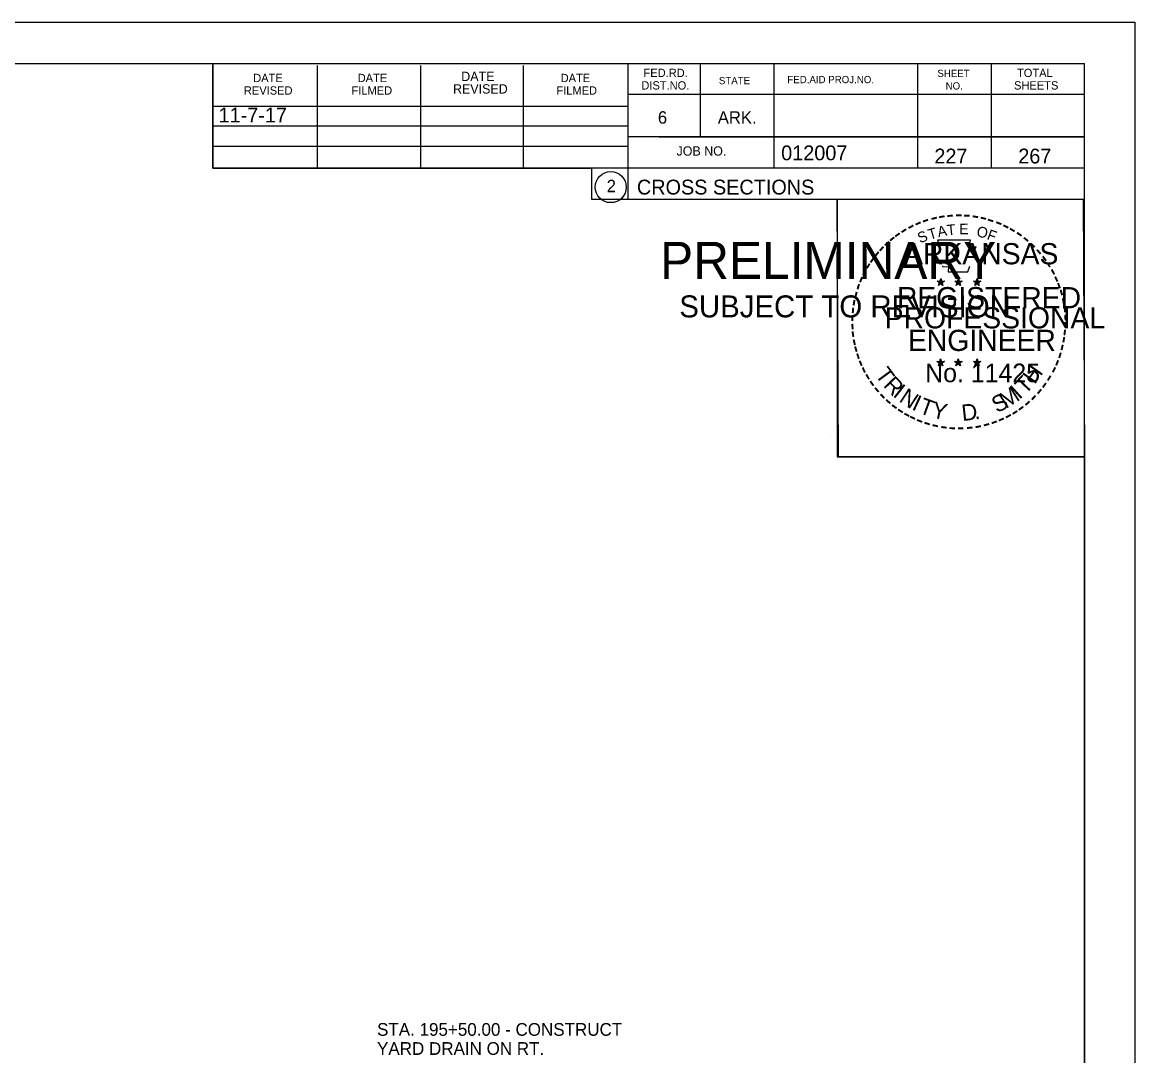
# Model space of a CAD drawing. Extents: x 1374311 to 1383814, y 384102 to 406278.
# Drawn here: x 1382698 to 1382803, y 401060.8 to 401158.3 of the extents above; entities that cross this region are included whole.
import ezdxf

# ---------------------------------------------------------------- set-up
doc = ezdxf.new("R2010")
doc.units = 0
for name, color, linetype in [('R_Border', 7, 'Continuous'), ('R_Border PE', 7, 'Continuous'), ('R_Border Prem', 7, 'Continuous'), ('R_Fin Surface', 7, 'Continuous'), ('R_No Plot', 7, 'Continuous'), ('R_Water', 7, 'Continuous'), ('R_Water Annot', 7, 'Continuous')]:
    doc.layers.add(name, color=color, linetype=linetype)

msp = doc.modelspace()

# ---------------------------------------------------------------- linework, layer by layer
at = {"layer": 'R_Border'}
for p, q in [((1382482.07, 401154.43), (1382798.25, 401154.43)), ((1382715.99, 401144.55), (1382715.99, 401154.43)), ((1382725.85, 401144.55), (1382725.85, 401154.23)), ((1382735.61, 401144.55), (1382735.61, 401154.23)), ((1382745.29, 401144.55), (1382745.29, 401154.23)), ((1382755.15, 401154.43), (1382755.15, 401141.63)), ((1382761.99, 401154.43), (1382761.99, 401147.49)), ((1382768.93, 401154.43), (1382768.93, 401144.55)), ((1382782.51, 401154.43), (1382782.51, 401144.55)), ((1382789.45, 401154.43), (1382789.45, 401144.55)), ((1382798.25, 400948.97), (1382798.25, 401154.43)), ((1382798.25, 401151.49), (1382755.15, 401151.49)), ((1382798.25, 401151.51), (1382798.25, 401151.51)), ((1382715.99, 401150.41), (1382755.15, 401150.41)), ((1382715.99, 401148.55), (1382755.15, 401148.55)), ((1382798.25, 401147.49), (1382755.15, 401147.49)), ((1382758.11, 401147.49), (1382798.25, 401147.49)), ((1382715.99, 401144.55), (1382715.99, 401146.61)), ((1382715.99, 401146.61), (1382755.15, 401146.61)), ((1382798.25, 401144.55), (1382715.99, 401144.55)), ((1382755.15, 401141.63), (1382798.25, 401141.63))]:
    msp.add_line(p, q, dxfattribs=at)
msp.add_circle((1382753.54, 401142.76), 1.47, dxfattribs=at)
at = {"layer": 'R_Border PE'}
for p, q in [((1382784.34, 401133.88), (1382784.69, 401133.77)), ((1382784.34, 401133.88), (1382784.59, 401133.84)), ((1382784.34, 401133.88), (1382784.57, 401133.76)), ((1382784.47, 401133.47), (1382784.69, 401133.77)), ((1382784.47, 401133.47), (1382784.6, 401133.72)), ((1382784.47, 401133.47), (1382784.68, 401133.69)), ((1382784.69, 401134.14), (1382784.64, 401133.88)), ((1382784.9, 401133.47), (1382784.68, 401133.69)), ((1382784.69, 401133.77), (1382784.69, 401134.14)), ((1382784.69, 401134.14), (1382784.73, 401133.89)), ((1382785.03, 401133.88), (1382784.69, 401133.77)), ((1382784.9, 401133.47), (1382784.69, 401133.77)), ((1382785.03, 401133.88), (1382784.75, 401133.83)), ((1382784.9, 401133.47), (1382784.76, 401133.77)), ((1382785.03, 401133.88), (1382784.83, 401133.78)), ((1382786.01, 401133.88), (1382786.36, 401133.77)), ((1382786.01, 401133.88), (1382786.26, 401133.84)), ((1382786.01, 401133.88), (1382786.24, 401133.76)), ((1382786.14, 401133.47), (1382786.36, 401133.77)), ((1382786.14, 401133.47), (1382786.27, 401133.72)), ((1382786.14, 401133.47), (1382786.35, 401133.69)), ((1382786.36, 401134.14), (1382786.31, 401133.88)), ((1382786.57, 401133.47), (1382786.35, 401133.69)), ((1382786.36, 401133.77), (1382786.36, 401134.14)), ((1382786.36, 401134.14), (1382786.4, 401133.89)), ((1382786.7, 401133.88), (1382786.36, 401133.77)), ((1382786.57, 401133.47), (1382786.36, 401133.77)), ((1382786.7, 401133.88), (1382786.42, 401133.83)), ((1382786.57, 401133.47), (1382786.43, 401133.77)), ((1382786.7, 401133.88), (1382786.5, 401133.78)), ((1382787.77, 401133.87), (1382788.12, 401133.76)), ((1382787.77, 401133.87), (1382788.02, 401133.83)), ((1382787.77, 401133.87), (1382788.01, 401133.75)), ((1382787.9, 401133.46), (1382788.12, 401133.76)), ((1382787.9, 401133.46), (1382788.03, 401133.71)), ((1382787.9, 401133.46), (1382788.12, 401133.68)), ((1382788.12, 401134.12), (1382788.08, 401133.87)), ((1382788.12, 401133.76), (1382788.12, 401134.12)), ((1382788.12, 401134.12), (1382788.17, 401133.87)), ((1382788.47, 401133.87), (1382788.12, 401133.76)), ((1382788.33, 401133.46), (1382788.12, 401133.76)), ((1382788.33, 401133.46), (1382788.12, 401133.68)), ((1382788.47, 401133.87), (1382788.18, 401133.82)), ((1382788.33, 401133.46), (1382788.2, 401133.75)), ((1382788.47, 401133.87), (1382788.26, 401133.77)), ((1382784.33, 401126.31), (1382784.68, 401126.2)), ((1382784.33, 401126.31), (1382784.59, 401126.26)), ((1382784.33, 401126.31), (1382784.57, 401126.19)), ((1382784.47, 401125.9), (1382784.68, 401126.2)), ((1382784.47, 401125.9), (1382784.59, 401126.15)), ((1382784.47, 401125.9), (1382784.68, 401126.12)), ((1382784.68, 401126.56), (1382784.64, 401126.31)), ((1382784.68, 401126.2), (1382784.68, 401126.56)), ((1382784.68, 401126.56), (1382784.73, 401126.31)), ((1382785.03, 401126.31), (1382784.68, 401126.2)), ((1382784.89, 401125.9), (1382784.68, 401126.2)), ((1382784.89, 401125.9), (1382784.68, 401126.12)), ((1382785.03, 401126.31), (1382784.74, 401126.26)), ((1382784.89, 401125.9), (1382784.76, 401126.19)), ((1382785.03, 401126.31), (1382784.82, 401126.21)), ((1382786, 401126.31), (1382786.35, 401126.2)), ((1382786, 401126.31), (1382786.25, 401126.26)), ((1382786, 401126.31), (1382786.24, 401126.19)), ((1382786.13, 401125.9), (1382786.35, 401126.2)), ((1382786.13, 401125.9), (1382786.26, 401126.15)), ((1382786.13, 401125.9), (1382786.35, 401126.12)), ((1382786.35, 401126.56), (1382786.31, 401126.31)), ((1382786.35, 401126.2), (1382786.35, 401126.56)), ((1382786.35, 401126.56), (1382786.4, 401126.31)), ((1382786.7, 401126.31), (1382786.35, 401126.2)), ((1382786.56, 401125.9), (1382786.35, 401126.2)), ((1382786.56, 401125.9), (1382786.35, 401126.12)), ((1382786.7, 401126.31), (1382786.41, 401126.26)), ((1382786.56, 401125.9), (1382786.43, 401126.19)), ((1382786.7, 401126.31), (1382786.49, 401126.21)), ((1382787.77, 401126.3), (1382788.12, 401126.19)), ((1382787.77, 401126.3), (1382788.02, 401126.25)), ((1382787.77, 401126.3), (1382788.01, 401126.18)), ((1382787.9, 401125.89), (1382788.12, 401126.19)), ((1382787.9, 401125.89), (1382788.03, 401126.14)), ((1382787.9, 401125.89), (1382788.12, 401126.11)), ((1382788.12, 401126.55), (1382788.08, 401126.3)), ((1382788.12, 401126.19), (1382788.12, 401126.55)), ((1382788.12, 401126.55), (1382788.17, 401126.3)), ((1382788.46, 401126.3), (1382788.12, 401126.19)), ((1382788.33, 401125.89), (1382788.12, 401126.19)), ((1382788.33, 401125.89), (1382788.12, 401126.11)), ((1382788.46, 401126.3), (1382788.18, 401126.25)), ((1382788.33, 401125.89), (1382788.19, 401126.18)), ((1382788.46, 401126.3), (1382788.26, 401126.2))]:
    msp.add_line(p, q, dxfattribs=at)
for points in [[(1382784.38, 401137.76), (1382784.65, 401136.93)], [(1382787.89, 401136.84), (1382788.03, 401137.12), (1382787.35, 401137.1), (1382787.49, 401137.76), (1382784.38, 401137.76)], [(1382784.87, 401135.34), (1382784.87, 401135.25), (1382785.43, 401135.23), (1382785.38, 401134.76), (1382787.25, 401134.76), (1382787.45, 401135.29)], [(1382784.69, 401134.14), (1382784.9, 401133.47), (1382784.34, 401133.88), (1382785.03, 401133.88), (1382784.47, 401133.47), (1382784.69, 401134.14)], [(1382786.36, 401134.14), (1382786.57, 401133.47), (1382786.01, 401133.88), (1382786.7, 401133.88), (1382786.14, 401133.47), (1382786.36, 401134.14)], [(1382788.12, 401134.12), (1382788.33, 401133.46), (1382787.77, 401133.87), (1382788.47, 401133.87), (1382787.9, 401133.46), (1382788.12, 401134.12)], [(1382784.68, 401126.56), (1382784.89, 401125.9), (1382784.33, 401126.31), (1382785.03, 401126.31), (1382784.47, 401125.9), (1382784.68, 401126.56)], [(1382786.35, 401126.56), (1382786.56, 401125.9), (1382786, 401126.31), (1382786.7, 401126.31), (1382786.13, 401125.9), (1382786.35, 401126.56)], [(1382788.12, 401126.55), (1382788.33, 401125.89), (1382787.77, 401126.3), (1382788.46, 401126.3), (1382787.9, 401125.89), (1382788.12, 401126.55)]]:
    msp.add_lwpolyline(points, dxfattribs=at)
for centre, radius in [((1382784.68, 401133.77), 0.172), ((1382784.68, 401133.77), 0.145), ((1382784.68, 401133.77), 0.116), ((1382784.68, 401133.77), 0.0991), ((1382784.68, 401133.77), 0.0747), ((1382784.68, 401133.77), 0.0495), ((1382784.68, 401133.77), 0.0296), ((1382786.35, 401133.77), 0.172), ((1382786.35, 401133.77), 0.145), ((1382786.35, 401133.77), 0.116), ((1382786.35, 401133.77), 0.0991), ((1382786.35, 401133.77), 0.0747), ((1382786.35, 401133.77), 0.0495), ((1382786.35, 401133.77), 0.0296), ((1382788.12, 401133.76), 0.172), ((1382788.12, 401133.76), 0.145), ((1382788.12, 401133.76), 0.116), ((1382788.12, 401133.76), 0.0991), ((1382788.12, 401133.76), 0.0747), ((1382788.12, 401133.76), 0.0495), ((1382788.12, 401133.76), 0.0296), ((1382784.68, 401126.2), 0.172), ((1382784.68, 401126.2), 0.145), ((1382784.68, 401126.2), 0.116), ((1382784.68, 401126.2), 0.0991), ((1382784.68, 401126.2), 0.0747), ((1382784.68, 401126.2), 0.0495), ((1382784.68, 401126.2), 0.0296), ((1382786.35, 401126.2), 0.172), ((1382786.35, 401126.2), 0.145), ((1382786.35, 401126.2), 0.116), ((1382786.35, 401126.2), 0.0991), ((1382786.35, 401126.2), 0.0747), ((1382786.35, 401126.2), 0.0495), ((1382786.35, 401126.2), 0.0296), ((1382788.12, 401126.19), 0.172), ((1382788.12, 401126.19), 0.145), ((1382788.12, 401126.19), 0.116), ((1382788.12, 401126.19), 0.0991), ((1382788.12, 401126.19), 0.0747), ((1382788.12, 401126.19), 0.0495), ((1382788.12, 401126.19), 0.0296)]:
    msp.add_circle(centre, radius, dxfattribs=at)
at = {"layer": 'R_No Plot'}
for p, q in [((1382469.67, 401158.32), (1382803, 401158.32)), ((1382774.29, 401119.17), (1382774.29, 401119.17))]:
    msp.add_line(p, q, dxfattribs=at)
for points in [[(1382469.66, 401158.32), (1382803, 401158.32), (1382803, 400944.98), (1382469.66, 400944.98)], [(1382715.99, 401154.43), (1382715.99, 401144.55), (1382751.72, 401144.55), (1382751.72, 401141.63), (1382774.92, 401141.63), (1382774.92, 401117.29), (1382798.25, 401117.29), (1382798.25, 400948.97), (1382482.07, 400948.97), (1382482.07, 401154.43)], [(1382774.92, 401141.63), (1382798.13, 401141.63), (1382798.25, 401117.29), (1382775.04, 401117.29)]]:
    msp.add_lwpolyline(points, close=True, dxfattribs=at)

# ---------------------------------------------------------------- texts
at = {"layer": 'R_Border'}
for s, height, p in [('DATE', 0.782, (1382719.79, 401152.67)), ('DATE', 0.782, (1382729.65, 401152.67)), ('DATE', 0.879, (1382739.43, 401152.77)), ('DATE', 0.782, (1382748.81, 401152.67)), ('FED.RD.', 0.782, (1382756.63, 401153.15)), ('STATE', 0.684, (1382763.75, 401152.47)), ('FED.AID PROJ.NO.', 0.684, (1382770.21, 401152.57)), ('SHEET', 0.684, (1382784.37, 401153.15)), ('TOTAL', 0.782, (1382791.89, 401153.15)), ('REVISED', 0.782, (1382718.91, 401151.49)), ('FILMED', 0.782, (1382729.07, 401151.49)), ('REVISED', 0.879, (1382738.65, 401151.59)), ('FILMED', 0.782, (1382748.41, 401151.49)), ('DIST.NO.', 0.782, (1382756.43, 401151.97)), ('NO.', 0.684, (1382785.15, 401151.97)), ('SHEETS', 0.782, (1382791.61, 401151.97)), ('6', 1.17, (1382757.99, 401148.75)), ('ARK.', 1.172, (1382763.65, 401148.75)), ('JOB NO.', 0.879, (1382759.75, 401145.73)), ('012007', 1.4, (1382769.63, 401145.29)), ('2', 1.17, (1382753.16, 401142.28)), ('CROSS SECTIONS', 1.4, (1382756.01, 401142.06))]:
    msp.add_text(s, height=height, rotation=360, dxfattribs=at).set_placement(p)
at = {"layer": 'R_Border PE'}
for s, height, rotation, p in [('-', 1.6, 24.3072, (1382782.49, 401138.62)), ('-', 1.6, 19.1761, (1382783.12, 401138.89)), ('-', 1.6, 13.6301, (1382783.87, 401139.13)), ('-', 1.6, 10.2193, (1382784.55, 401139.29)), ('-', 1.6, 5.8968, (1382785.28, 401139.4)), ('-', 1.6, 0.1862, (1382786.05, 401139.47)), ('-', 1.6, 357.743, (1382786.78, 401139.46)), ('-', 1.6, 352.1617, (1382787.52, 401139.4)), ('-', 1.6, 347.2049, (1382788.24, 401139.29)), ('-', 1.6, 342.3362, (1382788.87, 401139.13)), ('-', 1.6, 337.8551, (1382789.61, 401138.91)), ('-', 1.6, 36.2317, (1382780.68, 401137.54)), ('-', 1.6, 34.0636, (1382781.26, 401137.93)), ('-', 1.6, 28.7918, (1382781.86, 401138.3)), ('S', 1, 21.594, (1382782.73, 401137.44)), ('T', 1, 16.4036, (1382783.65, 401137.77)), ('A', 1, 11.2132, (1382784.47, 401138.02)), ('T', 1, 6.0228, (1382785.32, 401138.19)), ('E', 1, 0.8323, (1382786.43, 401138.3)), ('O', 1, 350.4515, (1382788.03, 401138.09)), ('F', 1, 340.0707, (1382788.98, 401137.86)), ('-', 1.6, 334.1211, (1382790.24, 401138.64)), ('-', 1.6, 329.6409, (1382790.82, 401138.36)), ('-', 1.6, 325.8627, (1382791.46, 401138)), ('-', 1.6, 42.9622, (1382779.77, 401136.74)), ('-', 1.6, 38.9507, (1382780.21, 401137.16)), ('ARKANSAS', 2, 360, (1382781.23, 401135.47)), ('-', 1.6, 320.5297, (1382792.07, 401137.57)), ('-', 1.6, 315.5786, (1382792.67, 401137.08)), ('-', 1.6, 50.6142, (1382778.92, 401135.78)), ('-', 1.6, 48.423, (1382779.33, 401136.26)), ('-', 1.6, 309.8797, (1382793.24, 401136.53)), ('-', 1.6, 58.0706, (1382778.18, 401134.68)), ('-', 1.6, 54.2325, (1382778.51, 401135.21)), ('-', 1.6, 306.6522, (1382793.77, 401135.93)), ('-', 1.4, 303.6753, (1382794.25, 401135.36)), ('-', 1.6, 67.7743, (1382777.61, 401133.46)), ('-', 1.6, 62.8713, (1382777.87, 401134.07)), ('-', 1.6, 299.6684, (1382794.57, 401134.76)), ('-', 1.6, 294.6628, (1382794.89, 401134.14)), ('-', 1.6, 72.3945, (1382777.39, 401132.83)), ('REGISTERED', 2, 360, (1382780.55, 401131.32)), ('DWB', 0.01, 360, (1382784.67, 401133.77)), ('DWB', 0.01, 360, (1382786.34, 401133.77)), ('DWB', 0.01, 360, (1382788.11, 401133.76)), ('-', 1.6, 290.5728, (1382795.15, 401133.57)), ('-', 1.6, 75.461, (1382777.2, 401132.11)), ('-', 1.6, 285.1233, (1382795.39, 401132.99)), ('-', 1.6, 280.5493, (1382795.59, 401132.24)), ('-', 1.6, 85.1863, (1382776.99, 401130.71)), ('-', 1.6, 81.2013, (1382777.06, 401131.4)), ('PROFESSIONAL', 2, 360, (1382779.4, 401129.42)), ('-', 1.6, 276.5962, (1382795.75, 401131.48)), ('-', 1.6, 89.0622, (1382776.96, 401130.01)), ('-', 1.6, 274.3301, (1382795.81, 401130.75)), ('-', 1.6, 94.1959, (1382777, 401129.28)), ('-', 1.6, 98.9479, (1382777.07, 401128.62)), ('ENGINEER', 2, 360, (1382781.59, 401127.29)), ('-', 1.6, 263.5172, (1382795.82, 401129.46)), ('-', 1.6, 269.9407, (1382795.84, 401130.12)), ('-', 1.6, 101.7149, (1382777.21, 401127.88)), ('-', 1.6, 260.9953, (1382795.75, 401128.8)), ('-', 1.6, 105.4578, (1382777.37, 401127.29)), ('-', 1.6, 109.0874, (1382777.58, 401126.66)), ('-', 1.6, 252.8681, (1382795.46, 401127.4)), ('-', 1.6, 255.7626, (1382795.64, 401128.12)), ('-', 1.6, 114.0643, (1382777.84, 401126.06)), ('T', 1.54, 306.0406, (1382778.44, 401125.04)), ('No. 11425', 1.757, 360, (1382783.22, 401124.34)), ('DWB', 0.01, 360, (1382784.67, 401126.19)), ('DWB', 0.01, 360, (1382786.34, 401126.19)), ('DWB', 0.01, 360, (1382788.1, 401126.18)), ('H', 1.54, 54.6088, (1382793.56, 401124.07)), ('-', 1.6, 247.8887, (1382795.24, 401126.73)), ('-', 1.6, 115.7289, (1382778.14, 401125.44)), ('-', 1.6, 120.4471, (1382778.5, 401124.86)), ('R', 1.54, 314.005, (1382779.2, 401123.99)), ('T', 1.54, 46.6444, (1382792.67, 401123.13)), ('-', 1.6, 239.0712, (1382794.58, 401125.35)), ('-', 1.6, 244.6197, (1382794.98, 401126.1)), ('-', 1.6, 125.8934, (1382778.9, 401124.3)), ('-', 1.6, 130.7181, (1382779.36, 401123.75)), ('I', 1.54, 321.9694, (1382780.1, 401123.06)), ('N', 1.54, 326.5002, (1382780.67, 401122.58)), ('M', 1.54, 32.6563, (1382790.83, 401121.8)), ('I', 1.54, 42.1136, (1382792.11, 401122.65)), ('-', 1.6, 233.8452, (1382794.18, 401124.7)), ('-', 1.6, 134.2238, (1382779.88, 401123.2)), ('-', 1.6, 138.9338, (1382780.41, 401122.74)), ('I', 1.54, 335.3603, (1382781.88, 401121.8)), ('T', 1.54, 339.8912, (1382782.54, 401121.47)), ('S', 1.54, 26.9312, (1382789.99, 401121.4)), ('-', 1.6, 225.7653, (1382793.27, 401123.57)), ('-', 1.6, 231.2538, (1382793.75, 401124.13)), ('-', 1.6, 144.6463, (1382780.96, 401122.33)), ('-', 1.6, 148.0898, (1382781.52, 401121.96)), ('Y', 1.54, 347.8556, (1382783.76, 401121.03)), ('D', 1.54, 6.3969, (1382786.74, 401120.67)), ('-', 1.6, 212.2491, (1382791.67, 401122.2)), ('-', 1.6, 215.7363, (1382792.2, 401122.59)), ('-', 1.6, 221.0851, (1382792.75, 401123.06)), ('-', 1.6, 151.5704, (1382782.1, 401121.63)), ('-', 1.6, 154.6002, (1382782.62, 401121.39)), ('-', 1.6, 158.5612, (1382783.25, 401121.13)), ('-', 1.6, 162.7983, (1382783.93, 401120.92)), ('.', 1.54, 13.7642, (1382787.93, 401120.8)), ('-', 1.6, 200.7184, (1382789.86, 401121.26)), ('-', 1.6, 204.2516, (1382790.48, 401121.53)), ('-', 1.6, 207.3568, (1382791.11, 401121.85)), ('-', 1.6, 167.5555, (1382784.65, 401120.76)), ('-', 1.6, 173.1155, (1382785.42, 401120.65)), ('-', 1.6, 176.5183, (1382786.17, 401120.59)), ('-', 1.6, 181.5918, (1382786.91, 401120.61)), ('-', 1.6, 185.8167, (1382787.72, 401120.69)), ('-', 1.6, 191.2858, (1382788.46, 401120.82)), ('-', 1.6, 195.4743, (1382789.19, 401121.02))]:
    msp.add_text(s, height=height, rotation=rotation, dxfattribs=at).set_placement(p)
at = {"layer": 'R_Border Prem'}
for s, height, p in [('PRELIMINARY', 3.5, (1382758.2, 401134.09)), ('DWB', 0.01, (1382758.95, 401135.94)), ('SUBJECT TO REVISION', 2.0751, (1382760.01, 401130.46))]:
    msp.add_text(s, height=height, rotation=360, dxfattribs=at).set_placement(p)
at = {"layer": 'R_Fin Surface'}
msp.add_text('11-7-17', height=1.4, dxfattribs=at).set_placement((1382716.52, 401148.86))
at = {"layer": 'R_Water'}
for s, p in [('227', (1382784.09, 401144.99)), ('267', (1382792.01, 401144.99))]:
    msp.add_text(s, height=1.4, rotation=360, dxfattribs=at).set_placement(p)
at = {"layer": 'R_Water Annot'}
for s, p in [('STA. 195+50.00 - CONSTRUCT', (1382731.48, 401062.64)), ('YARD DRAIN ON RT.  ', (1382731.48, 401060.84))]:
    msp.add_text(s, height=1.2, dxfattribs=at).set_placement(p)

doc.saveas('drawing.dxf')
